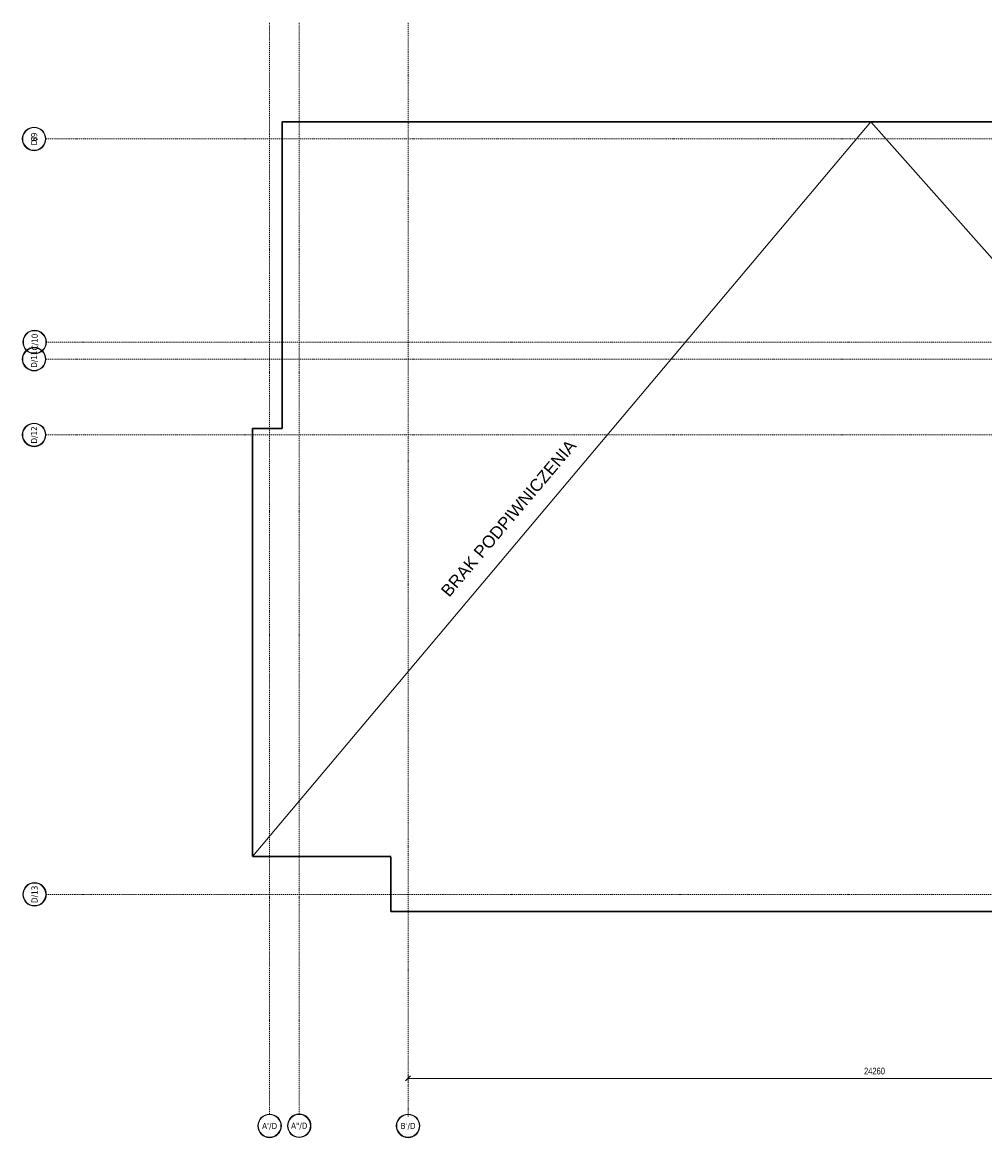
# Model space of a CAD drawing. Header units: millimetres. Extents: x -1893473 to 942156, y -534599 to 942944.
# Tile 412 of 656: x 48542 to 73568, y -261430 to -232431. Entities that reach past the tile are written whole.
import ezdxf
from ezdxf.enums import TextEntityAlignment as Align

# ---------------------------------------------------------------- set-up
doc = ezdxf.new("R2010")
doc.units = ezdxf.units.MM
doc.header["$LTSCALE"] = 0.2
doc.linetypes.add('6279-A-FP00$0$DASHED', pattern=[0.75, 0.5, -0.25])
doc.linetypes.add('DASHDOT', pattern=[25.4, 12.7, -6.35, 0, -6.35])
doc.layers.get('0').update_dxf_attribs({"lineweight": 0})
for name, color, linetype, lineweight in [('!! 0_ Istn-sciany', 7, 'Continuous', 30), ('!! 0_Osie', 1, 'DASHDOT', 13), ('0-osie-tx', 66, 'Continuous', 9), ('P-Opis', 1, 'Continuous', 9), ('P-Osie', 1, 'DASHDOT', 18), ('P-Wymiar', 142, 'Continuous', 9)]:
    doc.layers.add(name, color=color, linetype=linetype, lineweight=lineweight)
doc.styles.add('_Fd Opis', font='arial.ttf')
doc.styles.add('ROMANS', font='arial.ttf', dxfattribs={"width": 0.7})
doc.styles.add('TAHOMA', font='tahoma.ttf')
doc.dimstyles.new('A100', dxfattribs={"dimscale": 100, "dimtxt": 1.75, "dimasz": 0.05, "dimexe": 0, "dimexo": 0, "dimgap": 1, "dimtad": 1, "dimdec": 0, "dimrnd": 1, "dimdsep": 46, "dimtxsty": 'ROMANS', "dimblk": '[[[[[[[[', "dimcen": 2, "dimdle": 2, "dimse1": 1, "dimse2": 1, "dimclrd": 256, "dimclrt": 1, "dimadec": 0, "dimazin": 0, "dimtfac": 1, "dimtdec": 0, "dimtix": 1, "dimtmove": 2, "dimatfit": 3, "dimldrblk": '[[[[[[[[', "dimfxl": 1, "dimtvp": 0.6, "dimtolj": 1, "dimlwd": 9, "dimarcsym": 0})

# ---------------------------------------------------------------- blocks, each defined once
blk = doc.blocks.new('*U12')
h = blk.add_hatch(color=256)
edge = h.paths.add_edge_path()
edge.add_arc((0, 0), 30.6, 0, 360)
edge = h.paths.add_edge_path(flags=17)
edge.add_arc((0, 0), 29.4, 0, 360)
for radius in [30.6, 29.4]:
    blk.add_circle((0, 0), radius)
at = {"style": 'TAHOMA', "flags": 8}
blk.add_attdef('ANSICHTSNUMMER', text='', height=16, dxfattribs=at).set_placement((0, 0), align=Align.MIDDLE_CENTER)
blk = doc.blocks.new('BLOK OSI')
at = {"layer": 'P-Osie'}
for points in [[(49206.2, -200097.6), (49206.2, -197259.3)], [(49283.2, -200097.6), (49283.2, -197258.8)], [(49566.2, -200103.3), (49566.2, -197259.3)], [(48624.3, -197562.1), (53810.6, -197562.1)], [(48625.5, -198090.1), (53810.6, -198090.1)], [(48624.3, -198134.6), (52188.5, -198134.6)], [(48624.3, -198331.6), (52453.7, -198331.6)], [(48625.5, -199526.1), (52491.5, -199526.1)]]:
    blk.add_lwpolyline(points, dxfattribs=at)
at = {"layer": '0-osie-tx'}
ref = blk.add_blockref('*U12', (48593.7, -197562.1), dxfattribs=dict(at, rotation=270))
ref.add_attrib('ANSICHTSNUMMER', '8', dxfattribs={"layer": '0', "height": 16, "rotation": 90, "style": 'TAHOMA', "flags": 8}).set_placement((48593.7, -197562.1), align=Align.MIDDLE_CENTER)
ref = blk.add_blockref('*U12', (48593.7, -197562.1), dxfattribs=dict(at, rotation=270))
ref.add_attrib('ANSICHTSNUMMER', 'D/9', dxfattribs={"layer": '0', "height": 16, "rotation": 90, "style": 'TAHOMA', "flags": 8}).set_placement((48593.7, -197562.1), align=Align.MIDDLE_CENTER)
ref = blk.add_blockref('*U12', (48595.2, -198090.1), dxfattribs=dict(at, rotation=270))
ref.add_attrib('ANSICHTSNUMMER', 'C/10', dxfattribs={"layer": '0', "height": 16, "rotation": 90, "style": 'TAHOMA', "flags": 8}).set_placement((48595.2, -198090.1), align=Align.MIDDLE_CENTER)
ref = blk.add_blockref('*U12', (48593.7, -198134.6), dxfattribs=dict(at, rotation=270))
ref.add_attrib('ANSICHTSNUMMER', 'D/11', dxfattribs={"layer": '0', "height": 16, "rotation": 90, "style": 'TAHOMA', "flags": 8}).set_placement((48593.7, -198134.6), align=Align.MIDDLE_CENTER)
ref = blk.add_blockref('*U12', (48593.7, -198331.6), dxfattribs=dict(at, rotation=270))
ref.add_attrib('ANSICHTSNUMMER', 'D/12', dxfattribs={"layer": '0', "height": 16, "rotation": 90, "style": 'TAHOMA', "flags": 8}).set_placement((48593.7, -198331.6), align=Align.MIDDLE_CENTER)
ref = blk.add_blockref('*U12', (48594.9, -199526.1), dxfattribs=dict(at, rotation=270))
ref.add_attrib('ANSICHTSNUMMER', 'D/13', dxfattribs={"layer": '0', "height": 16, "rotation": 90, "style": 'TAHOMA', "flags": 8}).set_placement((48594.9, -199526.1), align=Align.MIDDLE_CENTER)
ref = blk.add_blockref('*U12', (49206.2, -200128.2), dxfattribs=dict(at, rotation=180))
ref.add_attrib('ANSICHTSNUMMER', "A'/D", dxfattribs={"layer": '0', "height": 16, "style": 'TAHOMA', "flags": 8}).set_placement((49206.2, -200128.2), align=Align.MIDDLE_CENTER)
ref = blk.add_blockref('*U12', (49283.2, -200127.7), dxfattribs=dict(at, rotation=180))
ref.add_attrib('ANSICHTSNUMMER', 'A"/D', dxfattribs={"layer": '0', "height": 16, "style": 'TAHOMA', "flags": 8}).set_placement((49283.2, -200127.7), align=Align.MIDDLE_CENTER)
ref = blk.add_blockref('*U12', (49566.2, -200128.2), dxfattribs=dict(at, rotation=180))
ref.add_attrib('ANSICHTSNUMMER', "B'/D", dxfattribs={"layer": '0', "height": 16, "style": 'TAHOMA', "flags": 8}).set_placement((49566.2, -200128.2), align=Align.MIDDLE_CENTER)
blk = doc.blocks.new('[[[[[[[[')
at = {"layer": 'P-Wymiar'}
for p, q in [((-12.7, -12.7), (12.7, 12.7)), ((0, 0), (-4.6, 0)), ((0, 18), (0, -18))]:
    blk.add_line(p, q, dxfattribs=at)
blk = doc.blocks.new('*D4848')
at = {"layer": 'DEFPOINTS', "color": 0, "transparency": 16777216}
for p in [(82833, -256455), (58573, -257588), (82833, -259888)]:
    blk.add_point(p, dxfattribs=at)
at = {"layer": 'P-Wymiar', "lineweight": 9, "transparency": 16777216}
blk.add_line((58578, -259888), (82828, -259888), dxfattribs=at)
at = {"layer": 'P-Wymiar', "lineweight": 9, "transparency": 16777216, "xscale": 5, "yscale": 5, "zscale": 5, "rotation": 180}
blk.add_blockref('[[[[[[[[', (58573, -259888), dxfattribs=at)
at = {"layer": 'P-Wymiar', "lineweight": 9, "transparency": 16777216, "xscale": 5, "yscale": 5, "zscale": 5}
blk.add_blockref('[[[[[[[[', (82833, -259888), dxfattribs=at)
at = {"layer": 'P-Wymiar', "color": 1, "transparency": 16777216, "insert": (70703, -259699), "char_height": 175, "attachment_point": 5, "style": 'ROMANS'}
blk.add_mtext('\\A1;24260', dxfattribs=at)

msp = doc.modelspace()

# ---------------------------------------------------------------- linework, layer by layer
at = {"layer": '!! 0_ Istn-sciany', "linetype": '6279-A-FP00$0$DASHED', "ltscale": 100}
for points in [[(54528.25178, -242988.09366), (55298.25178, -242988.09366), (55298.25178, -235018.09366), (82578.25178, -235018.09366)], [(94823.25178, -255548.09366), (58128.25178, -255548.09366), (58128.25178, -254118.09366), (54528.25178, -254118.09366), (54528.25178, -242988.09366)]]:
    msp.add_lwpolyline(points, dxfattribs=at)
at = {"layer": 'P-Opis'}
msp.add_lwpolyline([(54528.25178, -254118.09366), (70605.51802, -235018.09366), (88833.25178, -255548.09366), (109098.18001, -240558.09295)], dxfattribs=at)

# ---------------------------------------------------------------- block references
at = {"layer": '!! 0_Osie', "xscale": 10, "yscale": 10, "zscale": 10}
msp.add_blockref('BLOK OSI', (-437088.86247, 1740157.78937), dxfattribs=at)

# ---------------------------------------------------------------- texts
at = {"layer": 'P-Opis', "insert": (61186.90264, -245325.20353), "char_height": 315, "width": 18701.8571859, "attachment_point": 5, "rotation": 49.83548708, "style": '_Fd Opis'}
msp.add_mtext('BRAK PODPIWNICZENIA', dxfattribs=at)

# ---------------------------------------------------------------- dimensions: what is measured, and where the dimension line sits
at = {"layer": 'P-Wymiar'}
dim = msp.add_linear_dim(base=(82833.25178, -259888.00597), p1=(58573.25178, -257587.98758), p2=(82833.25178, -256454.54239), dimstyle='A100', dxfattribs=at)
dim.commit()
dim.dimension.update_dxf_attribs({"geometry": '*D4848', "text_midpoint": (70703.25178, -259698.6557)})

doc.saveas('drawing.dxf')
